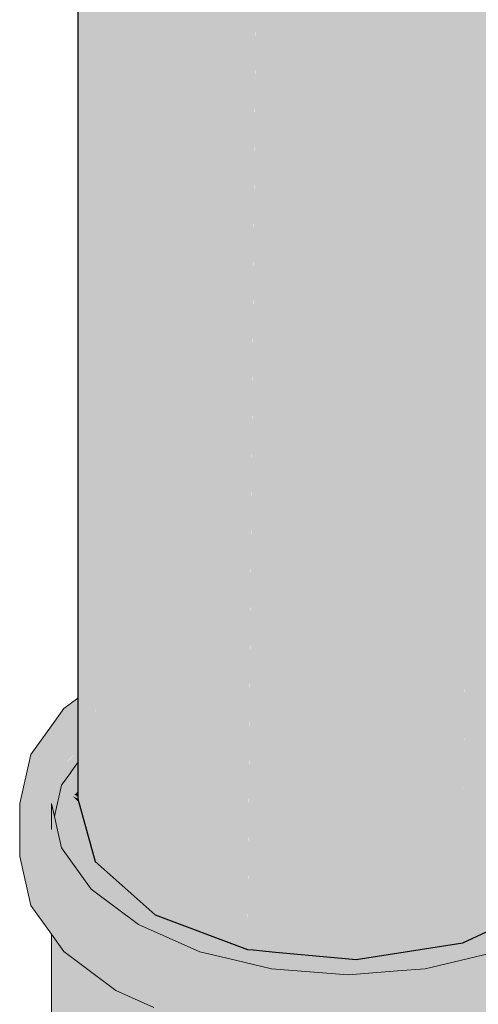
# Model space of a CAD drawing. Header units: millimetres. Extents: x 2 to 902, y -447 to 199.
# Tile 323 of 656: x 69.368 to 69.474, y 93.057 to 93.285. Entities that reach past the tile are written whole.
import ezdxf

# ---------------------------------------------------------------- set-up
doc = ezdxf.new("R2010")
doc.units = ezdxf.units.MM
doc.header["$MEASUREMENT"] = 0
doc.layers.add('AF-Condutos', color=4, linetype='Continuous', lineweight=25)
doc.layers.add('AF-Registro', color=9, linetype='Continuous', lineweight=18)

msp = doc.modelspace()

# ---------------------------------------------------------------- hatches: boundary and pattern name
at = {"layer": 'AF-Condutos', "linetype": 'Continuous'}
for points in [[(69.50205, 93.09344), (69.50205, 93.10397), (69.50205, 93.11205), (69.50205, 93.11834), (69.50205, 93.11935), (69.50205, 93.12122), (69.50009, 93.12209), (69.50205, 93.12122), (69.50205, 93.13125), (69.50205, 93.13888), (69.50205, 95.9488), (69.50194, 95.94876), (69.49453, 93.13691), (69.50194, 95.94876), (69.50189, 95.94873), (69.49073, 93.13977), (69.49072, 93.13591), (69.49555, 93.12842), (69.49945, 93.12237), (69.49555, 93.12842), (69.49125, 93.13443), (69.49479, 93.12444), (69.4951, 93.12357), (69.49814, 93.11499), (69.49738, 93.11557), (69.49814, 93.11499), (69.4951, 93.12357), (69.49479, 93.12444), (69.49125, 93.13443), (69.49555, 93.12842), (69.49072, 93.13591), (69.49104, 93.13472), (69.49365, 93.12495), (69.49374, 93.12459), (69.49584, 93.11672), (69.49374, 93.12459), (69.49365, 93.12495), (69.49272, 93.12536), (69.49365, 93.12495), (69.49104, 93.13472), (69.49072, 93.13591), (69.4905, 95.94369), (69.4905, 93.13586), (69.49072, 93.13517), (69.4905, 93.13586), (69.49051, 93.13546), (69.49068, 93.12689), (69.4905, 93.13547), (69.49051, 93.12702), (69.49052, 93.12633), (69.49057, 93.09734), (69.49068, 93.12626), (69.49096, 93.12614), (69.49068, 93.12626), (69.49387, 93.1182), (69.49068, 93.12626), (69.49066, 93.12062), (69.49366, 93.11836), (69.49066, 93.12062), (69.49057, 93.09734), (69.4905, 93.12634), (69.4905, 93.12703), (69.4905, 93.13547), (69.4905, 93.13586), (69.4905, 95.94472), (69.49027, 93.1358), (69.4905, 95.97634), (69.47133, 93.16221), (69.48183, 93.14756), (69.47133, 93.16221), (69.48179, 93.13358), (69.47133, 93.16221), (69.47119, 93.14155), (69.47114, 93.13492), (69.477, 93.13232), (69.4827, 93.1298), (69.477, 93.13232), (69.47114, 93.13492), (69.47112, 93.13078), (69.47081, 93.08593), (69.48517, 93.09422), (69.47081, 93.08593), (69.47071, 93.07109), (69.4905, 93.08034), (69.4905, 93.0973), (69.4905, 93.08034), (69.50205, 93.09344), (69.49962, 93.10256)], [(69.38175, 93.11287), (69.38174, 93.10657), (69.38174, 93.10445), (69.38574, 93.08992), (69.38574, 93.11215), (69.38574, 93.11785), (69.38574, 93.08992), (69.3996, 93.07759), (69.3996, 93.12826), (69.3996, 93.1378), (69.3936, 93.12942), (69.38824, 93.12193), (69.38871, 93.12008), (69.38824, 93.12193), (69.38588, 93.11863), (69.38587, 93.11795), (69.38587, 93.11862), (69.38574, 93.11844), (69.38559, 93.11823), (69.38482, 93.11716), (69.38313, 93.11479), (69.38371, 93.10931), (69.38283, 93.10809), (69.38263, 93.10781), (69.38283, 93.10809), (69.38371, 93.10931), (69.38313, 93.11479), (69.38201, 93.11323), (69.38313, 93.11479), (69.38482, 93.11716), (69.38559, 93.11823), (69.38302, 93.11581), (69.38559, 93.11823), (69.38574, 93.11844), (69.38587, 93.11862), (69.38574, 93.13075), (69.38588, 93.11863), (69.38824, 93.12193), (69.3936, 93.12942), (69.3996, 93.1378), (69.3996, 93.14121), (69.3996, 95.97359), (69.38594, 93.1309), (69.38574, 95.94792), (69.38569, 95.94795), (69.38177, 93.12776), (69.38175, 93.11485)], [(69.4461, 93.06729), (69.47071, 93.07109), (69.47071, 95.96709)], [(69.3996, 93.07759), (69.42095, 93.06959), (69.42095, 95.96559)], [(69.42227, 93.06947), (69.42742, 93.069), (69.4461, 93.06729), (69.4461, 93.08323), (69.44397, 93.08199), (69.42731, 93.07238), (69.42271, 93.06972), (69.42731, 93.07238), (69.44397, 93.08199), (69.4461, 93.08323), (69.4461, 93.1799), (69.4461, 95.96329), (69.42236, 93.23104), (69.42096, 93.07), (69.42095, 93.06959)], [(69.38174, 93.10445), (69.38569, 95.94795), (69.38174, 95.94969)], [(69.38574, 95.947), (69.38594, 93.1309), (69.39945, 95.94185), (69.39882, 95.94388), (69.39858, 95.94393), (69.39025, 95.94592), (69.38574, 95.94792)], [(69.3996, 95.94108), (69.3996, 93.07759), (69.42076, 95.93864), (69.42076, 95.93947), (69.42023, 95.93951), (69.41563, 95.93986), (69.3996, 95.94369)], [(69.47071, 93.07109), (69.49028, 95.94467), (69.47071, 95.93999)], [(69.44587, 95.93756), (69.44588, 95.93801), (69.44289, 95.93778), (69.42095, 95.93946), (69.42095, 95.93612), (69.42095, 93.06959)], [(69.4461, 93.06729), (69.47048, 95.93993), (69.4461, 95.9341)]]:
    msp.add_hatch(color=151, dxfattribs=at).paths.add_polyline_path(points)
at = {"layer": 'AF-Registro', "linetype": 'Continuous'}
for points in [[(69.37847, 93.12528), (69.38174, 93.12419), (69.38174, 93.12774)], [(69.37563, 93.12132), (69.37088, 93.1147), (69.37563, 93.11397), (69.37798, 93.11361), (69.37847, 93.12528)], [(69.38148, 93.1125), (69.38174, 93.11285), (69.38174, 93.11331), (69.38174, 93.11431), (69.38174, 93.11484), (69.38174, 93.11507), (69.38174, 93.11628), (69.38174, 93.11768), (69.38174, 93.11862), (69.38174, 93.11885), (69.38001, 93.11644), (69.37887, 93.11485), (69.38174, 93.11885), (69.38174, 93.12083), (69.38174, 93.121), (69.38174, 93.12419), (69.37847, 93.12528), (69.37878, 93.11518), (69.37847, 93.12528), (69.37815, 93.11749), (69.37798, 93.11361), (69.3778, 93.11189), (69.37725, 93.10658), (69.37683, 93.1026), (69.37744, 93.10523), (69.37788, 93.10717), (69.37788, 93.10746), (69.37798, 93.10132), (69.37798, 93.10761), (69.3792, 93.10664), (69.38085, 93.10533), (69.38166, 93.10474), (69.38174, 93.10484), (69.3816, 93.10494), (69.38093, 93.10544), (69.38138, 93.10574), (69.38174, 93.10626), (69.38174, 93.10656), (69.38132, 93.10598), (69.38174, 93.10656), (69.38174, 93.10879), (69.38076, 93.10798), (69.37922, 93.1067), (69.38076, 93.10798), (69.38174, 93.10879), (69.38174, 93.10977), (69.38174, 93.11041), (69.38047, 93.10904), (69.38174, 93.11041), (69.38174, 93.11076), (69.38039, 93.10935), (69.37965, 93.10857), (69.38039, 93.10935), (69.38174, 93.11076), (69.38174, 93.11136), (69.38025, 93.10987), (69.37986, 93.10948), (69.38024, 93.1099), (69.38174, 93.11143), (69.38174, 93.11228), (69.38174, 93.11241), (69.3802, 93.11004), (69.37987, 93.10952), (69.3802, 93.11004), (69.38008, 93.11046), (69.38007, 93.11052), (69.37988, 93.11118), (69.38007, 93.11052), (69.38008, 93.11046), (69.3802, 93.11004), (69.38174, 93.11241), (69.38174, 93.11285), (69.38011, 93.11057), (69.38052, 93.11237), (69.37959, 93.11224), (69.37798, 93.11202), (69.3791, 93.11404), (69.37918, 93.11374), (69.3795, 93.1142), (69.37918, 93.11374), (69.37929, 93.11332), (69.37918, 93.11374), (69.3791, 93.11404), (69.37798, 93.11202), (69.37903, 93.11216), (69.37959, 93.11224), (69.37948, 93.11265), (69.37937, 93.11306), (69.37921, 93.11294), (69.37932, 93.11323), (69.37926, 93.11318), (69.37932, 93.11323), (69.37921, 93.11294), (69.37936, 93.11309), (69.38108, 93.11481), (69.37937, 93.11306), (69.38095, 93.11425), (69.37937, 93.11306), (69.37948, 93.11265), (69.37959, 93.11224), (69.38052, 93.11237), (69.38011, 93.11057)], [(69.37798, 93.11361), (69.37088, 93.1147), (69.36828, 93.10336), (69.37563, 93.10336), (69.37563, 93.09736), (69.37683, 93.1026)], [(69.38044, 93.10916), (69.38132, 93.10598), (69.38148, 93.1125)], [(69.37647, 93.09967), (69.37655, 93.09932), (69.37704, 93.09721), (69.37709, 93.097), (69.37798, 93.10132), (69.37709, 93.097), (69.37781, 93.09383), (69.37797, 93.09311), (69.37834, 93.0926), (69.38283, 93.08635), (69.37907, 93.10284), (69.3787, 93.10445), (69.37798, 93.10761), (69.37632, 93.10036)], [(69.37798, 93.10761), (69.3787, 93.10445), (69.37916, 93.10643), (69.3792, 93.10664)], [(69.3792, 93.10664), (69.37916, 93.10643), (69.3787, 93.10445), (69.37907, 93.10284), (69.38444, 93.09462), (69.38379, 93.09699), (69.38322, 93.09908), (69.38196, 93.10362), (69.38061, 93.10498), (69.38174, 93.10445), (69.38174, 93.10463), (69.38167, 93.10468), (69.38166, 93.10474), (69.38085, 93.10533)], [(69.38061, 93.10498), (69.38174, 93.10385), (69.38186, 93.104), (69.38174, 93.1041)], [(69.38174, 93.1041), (69.38186, 93.104), (69.38174, 93.10445), (69.38061, 93.10498)], [(69.38093, 93.10544), (69.38174, 93.10484), (69.38174, 93.10597)], [(69.38138, 93.10574), (69.38174, 93.10597), (69.38174, 93.10626)], [(69.38174, 93.10468), (69.38174, 93.10484), (69.38166, 93.10474)], [(69.38174, 93.10468), (69.38166, 93.10474), (69.38167, 93.10468)], [(69.38174, 93.10463), (69.38174, 93.10468), (69.38167, 93.10468)], [(69.51757, 93.07972), (69.52015, 93.09107), (69.52015, 93.10336), (69.51784, 93.10336), (69.51281, 93.10336), (69.5131, 93.09676), (69.51314, 93.09593), (69.5136, 93.09389), (69.51314, 93.09593), (69.51281, 93.09558), (69.51198, 93.0947), (69.51047, 93.09311), (69.50362, 93.08356), (69.51241, 93.09281), (69.5125, 93.09244), (69.51281, 93.09275), (69.5125, 93.09244), (69.51241, 93.09281), (69.50978, 93.09004), (69.50362, 93.08356), (69.50905, 93.08685), (69.50968, 93.08962), (69.50927, 93.08782), (69.50998, 93.08835), (69.51269, 93.0904), (69.50998, 93.08835), (69.50927, 93.08782), (69.50905, 93.08685), (69.51281, 93.08913), (69.51281, 93.09049), (69.51281, 93.08913), (69.5132, 93.08936), (69.51292, 93.09057), (69.51281, 93.09107), (69.51292, 93.09057), (69.5132, 93.08936), (69.51305, 93.09067), (69.5132, 93.08936), (69.51357, 93.09106), (69.5132, 93.08936), (69.51446, 93.09013), (69.51489, 93.08827), (69.51757, 93.09201), (69.5153, 93.09236), (69.51415, 93.0915), (69.5153, 93.09236), (69.5139, 93.09258), (69.51757, 93.09201), (69.51281, 93.08537), (69.51281, 93.07766), (69.51281, 93.08537), (69.51489, 93.08827), (69.51446, 93.09013), (69.51281, 93.08913), (69.50362, 93.08356), (69.49272, 93.07536), (69.50998, 93.08144), (69.49272, 93.07536), (69.47851, 93.06907), (69.46198, 93.06511), (69.45564, 93.06463), (69.45887, 93.06413), (69.46271, 93.06354), (69.45887, 93.06413), (69.44421, 93.05952), (69.46388, 93.06101), (69.46983, 93.06243), (69.46388, 93.06101), (69.44421, 93.05952), (69.44422, 93.06376), (69.42647, 93.06512), (69.415, 93.06527), (69.41861, 93.06522), (69.4185, 93.06572), (69.41728, 93.06582), (69.4161, 93.06591), (69.41515, 93.06598), (69.4161, 93.06591), (69.41728, 93.06582), (69.4185, 93.06572), (69.41652, 93.06615), (69.4185, 93.06572), (69.41817, 93.0671), (69.4153, 93.06669), (69.412, 93.06622), (69.41817, 93.0671), (69.40993, 93.06907), (69.40742, 93.06657), (69.40625, 93.06539), (69.41259, 93.06388), (69.42457, 93.06101), (69.41259, 93.06388), (69.40625, 93.06539), (69.40625, 93.06022), (69.40625, 93.06539), (69.40993, 93.06907), (69.39573, 93.07535), (69.38483, 93.08356), (69.37797, 93.09311), (69.37563, 93.08913), (69.37397, 93.09014), (69.37524, 93.08937), (69.37563, 93.08913), (69.37618, 93.09007), (69.37591, 93.09028), (69.3757, 93.09043), (69.37563, 93.08991), (69.37563, 93.09049), (69.37552, 93.09057), (69.37539, 93.09067), (69.37466, 93.09122), (69.37429, 93.0915), (69.37466, 93.09122), (69.37539, 93.09067), (69.37552, 93.09057), (69.37563, 93.09049), (69.37563, 93.09107), (69.37563, 93.09049), (69.37563, 93.08991), (69.3757, 93.09043), (69.37591, 93.09028), (69.37603, 93.09281), (69.37563, 93.09275), (69.37603, 93.09281), (69.37591, 93.09028), (69.37618, 93.09007), (69.37797, 93.09311), (69.37704, 93.09721), (69.37647, 93.09471), (69.37563, 93.0943), (69.37453, 93.09258), (69.37314, 93.09236), (69.37089, 93.09201), (69.37355, 93.08829), (69.37563, 93.08538), (69.37846, 93.08144), (69.39053, 93.07236), (69.37846, 93.08144), (69.37563, 93.08538), (69.37563, 93.0808), (69.37563, 93.08538), (69.37089, 93.09201), (69.37453, 93.09258), (69.37563, 93.0943), (69.37484, 93.09392), (69.37514, 93.09522), (69.37484, 93.09392), (69.37563, 93.0943), (69.37647, 93.09471), (69.37563, 93.09559), (69.3753, 93.09594), (69.37563, 93.09559), (69.37647, 93.09471), (69.37655, 93.09509), (69.37594, 93.09595), (69.37563, 93.09638), (69.37546, 93.09662), (69.37563, 93.09638), (69.37594, 93.09595), (69.37655, 93.09509), (69.37704, 93.09721), (69.37632, 93.10036), (69.37563, 93.10336), (69.37062, 93.10336), (69.37148, 93.10216), (69.37062, 93.10336), (69.36828, 93.10336), (69.373, 93.10004), (69.3758, 93.09808), (69.37563, 93.09736), (69.37393, 93.09875), (69.37563, 93.09736), (69.3758, 93.09808), (69.37563, 93.09819), (69.373, 93.10004), (69.36828, 93.10336), (69.36828, 93.09107), (69.37089, 93.07972), (69.37563, 93.0731), (69.37846, 93.06915), (69.39053, 93.06007), (69.4023, 93.05794), (69.39053, 93.06007), (69.39928, 93.05619), (69.40625, 93.05311), (69.42457, 93.04873), (69.44421, 93.04723), (69.46388, 93.04872), (69.48219, 93.05311), (69.47762, 93.06123), (69.48219, 93.05311), (69.49459, 93.0586), (69.49792, 93.06007), (69.49792, 93.06828), (69.49671, 93.07088), (69.48757, 93.05969), (69.48725, 93.05974), (69.48219, 93.06052), (69.48725, 93.05974), (69.48757, 93.05969), (69.49671, 93.07088), (69.49792, 93.06828), (69.49792, 93.07236), (69.49635, 93.07167), (69.48219, 93.06539), (69.49792, 93.07236), (69.49792, 93.06007), (69.50998, 93.06915), (69.51281, 93.07309)], [(69.37907, 93.10284), (69.38107, 93.09407), (69.38283, 93.08635), (69.38483, 93.08356), (69.38684, 93.08237), (69.38762, 93.08208), (69.38684, 93.08237), (69.38483, 93.08356), (69.38598, 93.0827), (69.3882, 93.08102), (69.38778, 93.08202), (69.39317, 93.08), (69.39428, 93.07958), (69.38373, 93.09171), (69.39428, 93.07958), (69.39317, 93.08), (69.38778, 93.08202), (69.3882, 93.08102), (69.39573, 93.07535), (69.39758, 93.07453), (69.40434, 93.07154), (69.40699, 93.07037), (69.40844, 93.06973), (69.40993, 93.06907), (69.41692, 93.0674), (69.40809, 93.07004), (69.40805, 93.07008), (69.40809, 93.07004), (69.41692, 93.0674), (69.41817, 93.0671), (69.41859, 93.067), (69.42647, 93.06512), (69.42647, 93.06752), (69.42647, 93.06908), (69.42629, 93.0691), (69.42301, 93.0694), (69.42382, 93.06851), (69.42301, 93.0694), (69.42227, 93.06947), (69.42095, 93.06959), (69.42188, 93.06924), (69.42095, 93.06959), (69.4191, 93.07028), (69.41897, 93.06977), (69.4191, 93.07028), (69.41743, 93.07091), (69.41303, 93.07256), (69.41461, 93.07098), (69.4155, 93.07009), (69.41837, 93.06722), (69.40749, 93.07057), (69.41837, 93.06722), (69.41303, 93.07256), (69.41208, 93.07291), (69.4115, 93.07313), (69.402, 93.07669), (69.3996, 93.07759), (69.39939, 93.07767), (69.3989, 93.07785), (69.39769, 93.07831), (69.3989, 93.07785), (69.39939, 93.07767), (69.3996, 93.07759), (69.39909, 93.07805), (69.39756, 93.0794), (69.39, 93.08613)], [(69.38174, 93.10385), (69.38196, 93.10362), (69.38186, 93.104)], [(69.49176, 93.08154), (69.49268, 93.08282), (69.49232, 93.08241), (69.49206, 93.08211), (69.49169, 93.08169), (69.4905, 93.08034), (69.48519, 93.07786), (69.48183, 93.07629), (69.48059, 93.07571), (69.47565, 93.0734), (69.47071, 93.07109), (69.47478, 93.07171), (69.47658, 93.07199), (69.47957, 93.07245), (69.48039, 93.07258), (69.48092, 93.07266), (69.48039, 93.07258), (69.47957, 93.07245), (69.47658, 93.07199), (69.47478, 93.07171), (69.47071, 93.07109), (69.4461, 93.06729), (69.44376, 93.0675), (69.44314, 93.06756), (69.44017, 93.06702), (69.44501, 93.06712), (69.44741, 93.06717), (69.44501, 93.06712), (69.44017, 93.06702), (69.44136, 93.06772), (69.44124, 93.06773), (69.43984, 93.06786), (69.43875, 93.06724), (69.43981, 93.06786), (69.43955, 93.06789), (69.43907, 93.06793), (69.4385, 93.06728), (69.4359, 93.06571), (69.43395, 93.06455), (69.43608, 93.06574), (69.43395, 93.06455), (69.4346, 93.0645), (69.4366, 93.06582), (69.43726, 93.06592), (69.4366, 93.06582), (69.4346, 93.0645), (69.43557, 93.06442), (69.43846, 93.06611), (69.43557, 93.06442), (69.43565, 93.06442), (69.4385, 93.06612), (69.44006, 93.06704), (69.4385, 93.06612), (69.43565, 93.06442), (69.43863, 93.06614), (69.43565, 93.06442), (69.44422, 93.06376), (69.44896, 93.06412), (69.44151, 93.06658), (69.44227, 93.0667), (69.44286, 93.06679), (69.44373, 93.06692), (69.44286, 93.06679), (69.45294, 93.06666), (69.44857, 93.06706), (69.45294, 93.06666), (69.46299, 93.06748), (69.45294, 93.06666), (69.44286, 93.06679), (69.44227, 93.0667), (69.44151, 93.06658), (69.44896, 93.06412), (69.45564, 93.06463), (69.45715, 93.06474), (69.45857, 93.06541), (69.45391, 93.06657), (69.45857, 93.06541), (69.45989, 93.06603), (69.46078, 93.06644), (69.45989, 93.06603), (69.45857, 93.06541), (69.46234, 93.0658), (69.45857, 93.06541), (69.45715, 93.06474), (69.46198, 93.06511), (69.46417, 93.06563), (69.46682, 93.06627), (69.47267, 93.06767), (69.47851, 93.06907), (69.48021, 93.06982), (69.48391, 93.07312), (69.48496, 93.07406), (69.48391, 93.07312), (69.48021, 93.06982), (69.48186, 93.07055), (69.48416, 93.07316), (69.48491, 93.07328), (69.48416, 93.07316), (69.48186, 93.07055), (69.48482, 93.07186), (69.48591, 93.07343), (69.49081, 93.08049), (69.48591, 93.07343), (69.48482, 93.07186), (69.48595, 93.07344), (69.49111, 93.08063)], [(69.37563, 93.03136), (69.37797, 93.02111), (69.38483, 93.01156), (69.39573, 93.00335), (69.40552, 92.99902), (69.40993, 92.99707), (69.42647, 92.99312), (69.44422, 92.99176), (69.46198, 92.99311), (69.47252, 93.0377), (69.46698, 93.04896), (69.46388, 93.04872), (69.46198, 93.04858), (69.46198, 93.04827), (69.46198, 93.03162), (69.46198, 93.04858), (69.45915, 93.04836), (69.45343, 93.02668), (69.45915, 93.04836), (69.44727, 93.04746), (69.44422, 93.04723), (69.44422, 93.02136), (69.44422, 93.04723), (69.44422, 93.05776), (69.44127, 93.04701), (69.43234, 93.01451), (69.44139, 93.04745), (69.42787, 93.04848), (69.42647, 93.04858), (69.42647, 93.01111), (69.41421, 93.04951), (69.41333, 93.04958), (69.41421, 93.04951), (69.41362, 93.05134), (69.41265, 93.05158), (69.41312, 93.0496), (69.42272, 93.00895), (69.41265, 93.05158), (69.41251, 93.05161), (69.40993, 93.05222), (69.40993, 93.00157), (69.39856, 93.05494), (69.40914, 93.00111), (69.39841, 93.05569), (69.39573, 93.05414), (69.39841, 93.05569), (69.39857, 93.05494), (69.40993, 93.00157), (69.39876, 93.0549), (69.40993, 93.00157), (69.40993, 93.05147), (69.40993, 93.05222), (69.40625, 93.05311), (69.39957, 93.0547), (69.40625, 93.05311), (69.39928, 93.05619), (69.39857, 93.05579), (69.39928, 93.05619), (69.3984, 93.05658), (69.39822, 93.05666), (69.39573, 93.05777), (69.39371, 93.05866), (69.39251, 93.05229), (69.38639, 93.0619), (69.39251, 93.05229), (69.39355, 93.0578), (69.39371, 93.05866), (69.39304, 93.05896), (69.39053, 93.06007), (69.39009, 93.06027), (69.39053, 93.06007), (69.39003, 93.06045), (69.38483, 93.06436), (69.38483, 93.06259), (69.38483, 93.04785), (69.38483, 93.06436), (69.38336, 93.06546), (69.38095, 93.04561), (69.37802, 93.06948), (69.37797, 93.06982), (69.37797, 93.06951), (69.37797, 93.04389), (69.37797, 93.06982), (69.37729, 93.07078), (69.37585, 93.07279), (69.37581, 93.07284), (69.37611, 93.04282), (69.37581, 93.07284), (69.37563, 93.0731), (69.37563, 93.04254)], [(69.37802, 93.06948), (69.38095, 93.04561), (69.38303, 93.06276), (69.38336, 93.06546), (69.38231, 93.06625), (69.37931, 93.06851), (69.37935, 93.0679), (69.37931, 93.06851), (69.37846, 93.06915), (69.37797, 93.06982)], [(69.42588, 93.06914), (69.425, 93.06922), (69.45178, 93.06434)], [(69.43439, 93.06836), (69.43401, 93.06798), (69.43104, 93.06496), (69.43384, 93.0654), (69.43104, 93.06496), (69.42654, 93.06908), (69.42647, 93.06908), (69.42647, 93.06512), (69.43019, 93.06483), (69.43072, 93.06491), (69.43019, 93.06483), (69.43086, 93.06478), (69.43379, 93.06456), (69.43575, 93.06569), (69.43379, 93.06456), (69.43395, 93.06455), (69.4359, 93.06571), (69.4385, 93.06728), (69.43907, 93.06793)], [(69.42742, 93.069), (69.42654, 93.06908), (69.43104, 93.06496), (69.43401, 93.06798), (69.43395, 93.0684)], [(69.41861, 93.06522), (69.42647, 93.06512), (69.41817, 93.0671)], [(69.44017, 93.06702), (69.44314, 93.06756), (69.44137, 93.06772)], [(69.45343, 93.06306), (69.4537, 93.06304), (69.44421, 93.05952), (69.45507, 93.06294), (69.45887, 93.06413), (69.45827, 93.06422), (69.45564, 93.06463), (69.45232, 93.06315), (69.45064, 93.06239), (69.45564, 93.06463), (69.44422, 93.06376), (69.44421, 93.06086), (69.44421, 93.05952), (69.4537, 93.06304)]]:
    msp.add_hatch(color=254, dxfattribs=at).paths.add_polyline_path(points)

# ---------------------------------------------------------------- linework, layer by layer
at = {"layer": 'AF-Condutos'}
for p, q in [((69.38174, 95.94969), (69.38174, 93.10445)), ((69.38174, 93.10445), (69.38574, 93.08992)), ((69.38574, 93.08992), (69.3996, 93.07759)), ((69.47071, 93.07109), (69.4905, 93.08034)), ((69.3996, 93.07759), (69.42095, 93.06959)), ((69.4461, 93.06729), (69.47071, 93.07109)), ((69.42095, 93.06959), (69.42227, 93.06947)), ((69.42227, 93.06947), (69.42742, 93.069)), ((69.42742, 93.069), (69.4461, 93.06729))]:
    msp.add_line(p, q, dxfattribs=at)
at = {"layer": 'AF-Registro'}
for p, q in [((69.38174, 93.12774), (69.37847, 93.12528)), ((69.37847, 93.12528), (69.37563, 93.12132)), ((69.37563, 93.12132), (69.37088, 93.1147)), ((69.37088, 93.1147), (69.36828, 93.10336)), ((69.38174, 93.11285), (69.38011, 93.11057)), ((69.38007, 93.11052), (69.37798, 93.10761)), ((69.38011, 93.11057), (69.38007, 93.11052)), ((69.37798, 93.10761), (69.37632, 93.10036)), ((69.36828, 93.10336), (69.36828, 93.09107)), ((69.37632, 93.10036), (69.37563, 93.10336)), ((69.37563, 93.10336), (69.37563, 93.09736)), ((69.37704, 93.09721), (69.37632, 93.10036)), ((69.37797, 93.09311), (69.37704, 93.09721)), ((69.38483, 93.08356), (69.37797, 93.09311)), ((69.36828, 93.09107), (69.37089, 93.07972)), ((69.39573, 93.07535), (69.38483, 93.08356)), ((69.37089, 93.07972), (69.37563, 93.0731)), ((69.40993, 93.06907), (69.39573, 93.07535)), ((69.37563, 93.0731), (69.37846, 93.06915)), ((69.37563, 93.0731), (69.37563, 93.04254)), ((69.37846, 93.06915), (69.39053, 93.06007)), ((69.41817, 93.0671), (69.40993, 93.06907)), ((69.47851, 93.06907), (69.46198, 93.06511)), ((69.42647, 93.06512), (69.41817, 93.0671)), ((69.44422, 93.06376), (69.42647, 93.06512)), ((69.45564, 93.06463), (69.44422, 93.06376)), ((69.46198, 93.06511), (69.45564, 93.06463)), ((69.39053, 93.06007), (69.39928, 93.05619))]:
    msp.add_line(p, q, dxfattribs=at)

doc.saveas('drawing.dxf')
